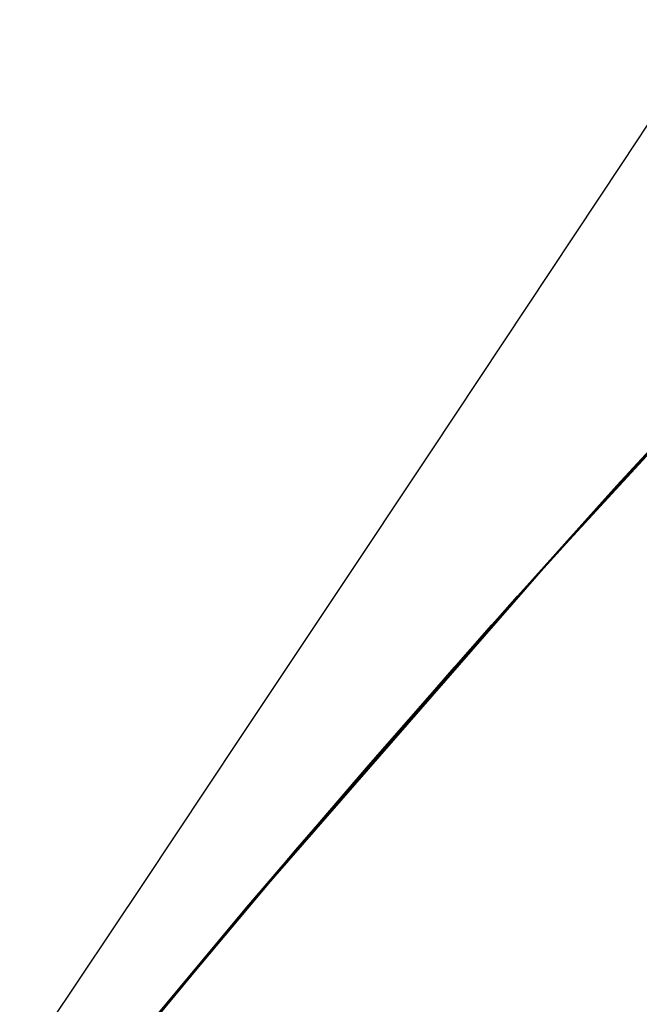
# Model space of a CAD drawing. Header units: metres. Extents: x 209848 to 209928, y 1182430 to 1182563.
# Tile 1009 of 1056: x 209851.775 to 209852.159, y 1182506.189 to 1182506.799. Entities that reach past the tile are written whole.
import ezdxf

# ---------------------------------------------------------------- set-up
doc = ezdxf.new("R2010")
doc.units = ezdxf.units.M
doc.header["$MEASUREMENT"] = 0
doc.linetypes.add('DGN Style 2', pattern=[15.036391, 9.021834, -6.014556])
doc.layers.get('0').update_dxf_attribs({"color": 254})

# ---------------------------------------------------------------- blocks, each defined once
blk = doc.blocks.new('*U2')
at = {"color": 40, "linetype": 'Continuous'}
for p, q in [((0.75922, 7.40301), (0.95248, 7.61266)), ((0.573, 7.18938), (0.75922, 7.40301)), ((0.4301, 7.01704), (0.573, 7.18938))]:
    blk.add_line(p, q, dxfattribs=at)
blk = doc.blocks.new('*U3')
at = {"color": 40, "linetype": 'Continuous'}
for p, q in [((0.73904, 7.3807), (0.89228, 7.54918)), ((0.58886, 7.20869), (0.73904, 7.3807)), ((0.44326, 7.03349), (0.58886, 7.20869))]:
    blk.add_line(p, q, dxfattribs=at)
blk = doc.blocks.new('*U4')
at = {"color": 40, "linetype": 'Continuous'}
for p, q in [((0.73155, 7.37223), (0.86243, 7.51661)), ((0.60401, 7.22579), (0.73155, 7.37223)), ((0.47913, 7.07699), (0.60401, 7.22579))]:
    blk.add_line(p, q, dxfattribs=at)
blk = doc.blocks.new('*U5')
at = {"color": 40, "linetype": 'Continuous'}
for p, q in [((0.79992, 7.4486), (0.90168, 7.55897)), ((0.69988, 7.33681), (0.79992, 7.4486)), ((0.60143, 7.22342), (0.69988, 7.33681)), ((0.50484, 7.10864), (0.60143, 7.22342))]:
    blk.add_line(p, q, dxfattribs=at)
blk = doc.blocks.new('*U6')
at = {"color": 40, "linetype": 'Continuous'}
for p, q in [((0.73891, 7.38075), (0.81769, 7.46794)), ((0.66107, 7.29247), (0.73891, 7.38075)), ((0.58455, 7.20344), (0.66107, 7.29247)), ((0.50909, 7.11352), (0.58455, 7.20344))]:
    blk.add_line(p, q, dxfattribs=at)
blk = doc.blocks.new('*U7')
at = {"color": 40, "linetype": 'Continuous'}
for p, q in [((0.75626, 7.40008), (0.83633, 7.48835)), ((0.67735, 7.31097), (0.75626, 7.40008)), ((0.5992, 7.22058), (0.67735, 7.31097)), ((0.52217, 7.12929), (0.5992, 7.22058)), ((0.44596, 7.03671), (0.52217, 7.12929))]:
    blk.add_line(p, q, dxfattribs=at)
blk = doc.blocks.new('*U8')
at = {"color": 40, "linetype": 'Continuous'}
for p, q in [((0.80044, 7.44937), (0.87907, 7.53487)), ((0.72294, 7.36311), (0.80044, 7.44937)), ((0.64641, 7.27586), (0.72294, 7.36311)), ((0.57107, 7.18793), (0.64641, 7.27586)), ((0.49668, 7.09897), (0.57107, 7.18793))]:
    blk.add_line(p, q, dxfattribs=at)
blk = doc.blocks.new('*U9')
at = {"color": 40, "linetype": 'Continuous'}
for p, q in [((0.80372, 7.6492), (0.86274, 7.73832)), ((0.74462, 7.56009), (0.80372, 7.6492)), ((0.68541, 7.47091), (0.74462, 7.56009)), ((0.62612, 7.38174), (0.68541, 7.47091)), ((0.56671, 7.29249), (0.62612, 7.38174)), ((0.50724, 7.20326), (0.56671, 7.29249)), ((0.44764, 7.11395), (0.50724, 7.20326))]:
    blk.add_line(p, q, dxfattribs=at)
blk = doc.blocks.new('ATTEMP')
at = {"color": 3, "linetype": 'Continuous'}
for name in ['*U9', '*U8', '*U7', '*U6', '*U4', '*U5', '*U3', '*U2']:
    blk.add_blockref(name, (-8.51117, 0), dxfattribs=at)

msp = doc.modelspace()

# ---------------------------------------------------------------- block references
at = {"color": 1, "linetype": 'DGN Style 2'}
msp.add_blockref('ATTEMP', (209859.85591, 1182499.06107), dxfattribs=at)

doc.saveas('drawing.dxf')
